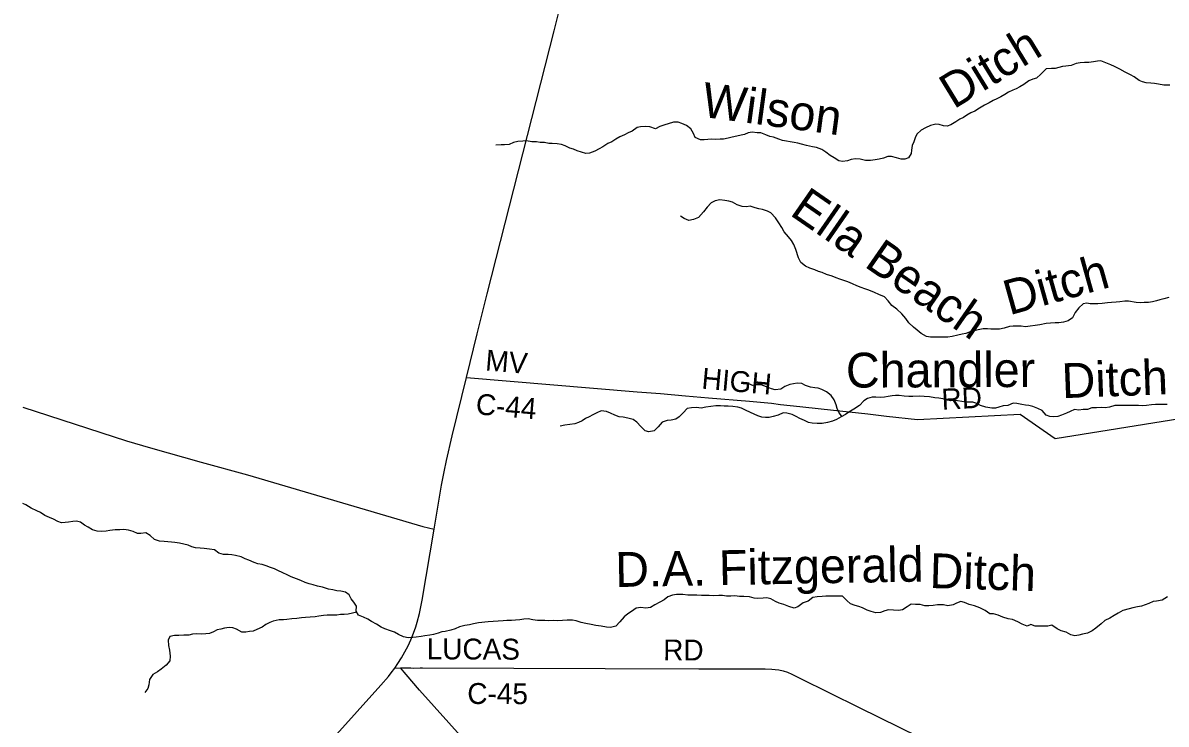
# Model space of a CAD drawing. Extents: x 114604 to 551442, y 316898 to 567001.
# Drawn here: x 114843 to 131240, y 405241 to 415305 of the extents above; entities that cross this region are included whole.
import ezdxf

# ---------------------------------------------------------------- set-up
doc = ezdxf.new("R2010")
doc.units = 0
for name, color, linetype in [('GE_P_Alignment_1000_Stations', 7, 'Continuous'), ('GE_P_Alignment_500_Bearings', 7, 'Continuous'), ('PM_P_Cells', 7, 'Continuous'), ('PM_P_CL_Double_Solid', 7, 'Continuous'), ('PM_P_Stop_Line', 7, 'Continuous')]:
    doc.layers.add(name, color=color, linetype=linetype)

msp = doc.modelspace()

# ---------------------------------------------------------------- linework, layer by layer
at = {"layer": 'GE_P_Alignment_1000_Stations'}
msp.add_lwpolyline([(118576, 404240), (119979, 405801), (120086, 405925), (120127, 405976), (120180, 406046), (120223, 406109), (120275, 406193), (120322, 406279), (120367, 406367), (120406, 406450), (120446, 406547), (120479, 406639), (120499, 406702), (120532, 406829), (120552, 406925), (120570, 407022), (120741, 408038), (120803, 408413), (120848, 408671), (120885, 408864), (120919, 409025), (120999, 409376), (121204, 410215), (121358, 410842), (121502, 411414), (122462, 415193), (122571, 415632)], dxfattribs=at)
at = {"layer": 'GE_P_Alignment_500_Bearings'}
msp.add_line((120180, 406046), (120260, 406047), dxfattribs=at)
for points in [[(121204, 410215), (123655, 410009), (123987, 409984), (124348, 409951), (124675, 409926), (125265, 409876), (125581, 409845), (125707, 409829), (125985, 409800), (126293, 409765), (126962, 409695), (127230, 409662), (127674, 409615), (129147, 409691), (129647, 409342), (132718, 409834)], [(114843, 409791), (116329, 409309), (116674, 409204), (117400, 409000), (118064, 408821), (120579, 408077), (120741, 408038)], [(120260, 406047), (120338, 406047), (120377, 406049), (120409, 406047), (120442, 406046), (120540, 406051), (120573, 406049), (123195, 406039), (124539, 406034), (125424, 406033), (125489, 406034), (125587, 406031), (125634, 406027), (125685, 406021), (125749, 406006), (125810, 405985), (125871, 405959), (125989, 405903), (126839, 405479), (129131, 404352)], [(122792, 403206), (122590, 403434), (120534, 405730), (120339, 405951), (120260, 406047)]]:
    msp.add_lwpolyline(points, dxfattribs=at)
at = {"layer": 'PM_P_Cells'}
for points in [[(131291, 414411), (131205, 414413), (131131, 414426), (131075, 414436), (131021, 414438), (130955, 414446), (130903, 414457), (130851, 414479), (130783, 414529), (130731, 414558), (130651, 414598), (130575, 414640), (130501, 414681), (130449, 414703), (130377, 414733), (130305, 414758), (130255, 414756), (130199, 414744), (130131, 414734), (130069, 414734), (130007, 414731), (129951, 414723), (129876, 414693), (129804, 414685), (129752, 414681), (129700, 414663), (129648, 414652), (129596, 414648), (129520, 414646), (129445, 414570), (129383, 414512), (129329, 414496), (129273, 414473), (129200, 414421), (129142, 414389), (129090, 414357), (129040, 414339), (128981, 414309), (128927, 414277)], [(128927, 414277), (128867, 414243), (128811, 414214), (128761, 414190), (128700, 414156), (128636, 414122), (128564, 414080), (128497, 414040), (128441, 414014), (128383, 413978), (128333, 413949), (128279, 413921), (128224, 413885), (128154, 413841), (128100, 413823), (128048, 413829), (127986, 413846), (127936, 413852), (127862, 413834), (127791, 413798), (127725, 413766), (127665, 413706), (127639, 413654), (127620, 413598), (127598, 413544), (127586, 413478), (127583, 413428), (127543, 413366), (127493, 413350), (127441, 413348), (127373, 413369), (127299, 413385), (127249, 413385), (127185, 413365), (127124, 413349), (127068, 413340), (126998, 413332), (126928, 413330), (126852, 413348), (126784, 413355), (126722, 413343), (126672, 413325), (126599, 413317), (126547, 413327), (126479, 413366), (126422, 413402), (126358, 413448), (126304, 413487), (126228, 413517), (126170, 413527), (126082, 413546), (126012, 413566), (125958, 413580), (125904, 413590), (125847, 413599), (125793, 413605), (125737, 413619), (125685, 413637), (125611, 413664), (125557, 413672), (125501, 413698), (125427, 413727), (125377, 413727), (125303, 413737), (125245, 413725), (125195, 413703), (125145, 413692), (125081, 413680), (125014, 413666), (124958, 413652), (124894, 413638), (124844, 413634), (124780, 413633), (124724, 413635), (124666, 413629), (124614, 413627), (124560, 413628), (124486, 413662), (124460, 413718), (124424, 413784), (124362, 413831), (124294, 413861), (124242, 413881), (124174, 413878), (124100, 413854), (124050, 413840), (123981, 413818), (123917, 413786), (123833, 413815), (123767, 413819), (123703, 413815), (123653, 413805), (123583, 413751), (123524, 413726), (123474, 413700), (123406, 413670), (123346, 413634), (123289, 413600), (123233, 413576), (123161, 413528), (123109, 413497)], [(123109, 413497), (123046, 413465), (122972, 413435), (122918, 413429), (122856, 413451), (122794, 413470), (122742, 413492), (122688, 413506), (122622, 413541), (122570, 413561), (122506, 413569), (122436, 413575), (122386, 413575), (122326, 413586), (122262, 413588), (122208, 413596), (122142, 413600), (122066, 413613), (122013, 413609), (121941, 413601), (121879, 413589), (121817, 413558), (121751, 413554), (121701, 413554), (121627, 413552)], [(129833, 411030), (129769, 411010), (129701, 411002), (129649, 411001), (129581, 410995), (129520, 410989), (129430, 410971), (129360, 410960), (129290, 410952), (129224, 410944), (129162, 410950), (129096, 410952), (129046, 410951), (128993, 410949), (128915, 410923), (128849, 410907), (128793, 410911), (128727, 410910), (128677, 410912), (128617, 410912), (128543, 410898), (128488, 410884), (128430, 410869), (128368, 410847), (128314, 410837), (128254, 410821), (128170, 410805), (128111, 410794), (128053, 410792), (128003, 410794), (127861, 410795), (127801, 410803), (127725, 410845), (127671, 410893), (127615, 410938), (127551, 411000), (127506, 411064), (127448, 411131), (127380, 411197), (127306, 411250), (127254, 411318), (127202, 411372), (127122, 411407), (127056, 411435), (126978, 411471), (126920, 411490), (126866, 411506), (126804, 411532), (126742, 411560), (126674, 411587), (126618, 411607), (126560, 411629), (126506, 411647), (126452, 411672), (126368, 411696), (126308, 411724), (126256, 411735), (126204, 411759), (126132, 411783), (126066, 411813), (126000, 411868), (125969, 411934), (125929, 412051), (125899, 412125), (125868, 412183), (125824, 412233), (125760, 412304), (125730, 412366), (125684, 412434), (125637, 412507), (125573, 412577), (125521, 412605), (125453, 412628), (125397, 412636), (125345, 412652), (125273, 412672), (125223, 412665), (125158, 412669), (125090, 412693), (125019, 412732), (124967, 412748), (124912, 412758), (124840, 412766), (124774, 412753), (124714, 412723), (124656, 412659), (124603, 412591), (124533, 412513), (124463, 412481), (124396, 412471), (124330, 412496), (124277, 412530)], [(131277, 411366), (131205, 411346), (131152, 411328), (131102, 411316), (131046, 411302), (130988, 411293), (130926, 411291), (130874, 411289), (130808, 411291), (130700, 411310), (130648, 411310), (130577, 411300), (130525, 411298), (130457, 411294), (130397, 411287), (130325, 411277), (130259, 411271), (130209, 411275), (130151, 411274), (130101, 411280), (130050, 411272), (129986, 411216), (129934, 411148), (129897, 411074), (129833, 411030)], [(126588, 409656), (126546, 409719), (126523, 409769), (126507, 409823), (126479, 409893), (126437, 409958), (126371, 410012), (126303, 410044), (126251, 410064), (126201, 410069), (126141, 410075), (126067, 410099), (126015, 410128), (125949, 410136), (125895, 410126), (125843, 410114), (125773, 410086), (125712, 410046), (125634, 410037), (125580, 410053), (125508, 410083), (125432, 410108), (125364, 410110), (125308, 410100), (125238, 410132)], [(127980, 409918), (127923, 409926), (127845, 409938), (127769, 409943), (127701, 409949), (127607, 409945), (127551, 409944), (127483, 409946), (127409, 409956), (127359, 409956), (127309, 409952), (127253, 409945), (127202, 409935), (127142, 409929), (127078, 409933), (127026, 409935), (126956, 409916), (126904, 409880), (126841, 409816), (126763, 409762), (126691, 409720), (126640, 409684), (126580, 409652), (126512, 409614), (126456, 409589), (126382, 409569), (126305, 409553), (126233, 409555), (126165, 409560), (126109, 409572), (126053, 409600), (125985, 409626), (125933, 409655), (125877, 409685), (125801, 409705), (125749, 409707), (125675, 409676), (125603, 409656), (125545, 409642), (125494, 409640), (125440, 409648), (125384, 409667), (125332, 409691), (125280, 409713), (125208, 409745), (125150, 409774), (125096, 409792), (125026, 409800), (124960, 409803), (124900, 409805), (124850, 409811), (124782, 409809), (124710, 409799), (124640, 409792), (124572, 409776), (124505, 409784), (124433, 409780), (124373, 409773), (124313, 409707), (124257, 409649), (124206, 409617), (124142, 409601), (124086, 409599), (124014, 409573), (123953, 409509), (123899, 409450), (123821, 409436), (123769, 409448), (123705, 409514), (123649, 409575), (123595, 409611), (123521, 409631), (123455, 409644), (123395, 409652), (123335, 409676), (123271, 409706), (123215, 409727), (123139, 409735), (123073, 409709), (123017, 409681), (122964, 409653), (122914, 409626), (122864, 409596), (122814, 409570), (122758, 409552), (122686, 409542), (122615, 409533), (122549, 409519)], [(131254, 409830), (131140, 409830), (131088, 409829), (131028, 409823), (130958, 409813), (130906, 409811), (130846, 409814), (130788, 409812), (130734, 409814), (130663, 409814), (130613, 409812), (130557, 409815), (130503, 409813), (130427, 409789), (130367, 409781), (130313, 409785), (130241, 409782), (130176, 409778), (130110, 409758), (130052, 409754), (129990, 409748), (129924, 409755), (129864, 409727), (129812, 409705), (129739, 409675), (129685, 409657), (129621, 409651), (129571, 409654), (129519, 409674), (129461, 409740), (129399, 409771), (129329, 409801), (129273, 409815), (129223, 409817), (129171, 409829), (129101, 409844), (129047, 409848), (128971, 409812), (128905, 409810), (128842, 409791), (128792, 409775), (128742, 409777), (128656, 409789), (128580, 409816), (128524, 409842), (128470, 409860), (128420, 409860), (128364, 409862), (128308, 409871), (128250, 409883), (128200, 409885), (128148, 409879), (128068, 409906), (127980, 409918)], [(116165, 408030), (116092, 408018), (116040, 408010), (115972, 408007), (115908, 408009), (115840, 408029), (115778, 408070), (115726, 408096), (115672, 408140), (115614, 408156), (115560, 408151), (115498, 408141), (115448, 408133), (115396, 408129), (115344, 408149), (115282, 408182), (115226, 408204), (115160, 408236), (115094, 408277), (115042, 408303), (114964, 408341), (114888, 408390), (114843, 408408)], [(122331, 406729), (122277, 406729), (122225, 406727), (122157, 406737), (122089, 406754), (122027, 406746), (121969, 406740), (121909, 406732), (121853, 406730), (121786, 406729), (121734, 406723), (121660, 406717), (121590, 406715), (121516, 406708), (121376, 406694), (121305, 406680), (121249, 406665), (121181, 406655), (121105, 406635), (121041, 406607), (120981, 406591), (120902, 406572), (120852, 406566), (120800, 406548), (120732, 406526), (120680, 406516), (120608, 406509), (120554, 406499), (120485, 406487), (120435, 406485), (120371, 406478), (120301, 406494), (120231, 406528), (120175, 406559), (120115, 406579), (120035, 406609), (119981, 406631), (119915, 406674), (119845, 406716), (119789, 406745), (119727, 406775), (119655, 406803), (119623, 406863), (119628, 406934), (119588, 406990), (119554, 407040), (119524, 407098), (119472, 407135), (119404, 407149), (119346, 407155), (119290, 407170), (119228, 407180), (119140, 407206), (119068, 407221), (119006, 407241), (118948, 407253), (118892, 407275), (118832, 407300), (118766, 407326), (118690, 407356), (118634, 407383), (118572, 407411), (118502, 407445), (118450, 407470), (118396, 407490), (118332, 407512), (118274, 407530), (118214, 407541), (118160, 407561), (118084, 407593), (118032, 407614), (117972, 407642), (117894, 407660), (117842, 407669), (117786, 407673), (117720, 407677), (117652, 407693), (117592, 407744), (117518, 407754), (117442, 407760), (117386, 407767), (117321, 407771), (117267, 407787), (117213, 407811), (117153, 407826), (117089, 407840), (117025, 407848), (116973, 407850), (116923, 407857), (116871, 407861), (116803, 407865), (116733, 407891), (116671, 407946), (116605, 407986), (116535, 407976), (116485, 407975), (116423, 408005), (116357, 408025), (116289, 408034), (116233, 408030), (116165, 408030)], [(128900, 406775), (128830, 406805), (128764, 406822), (128714, 406826), (128644, 406870), (128570, 406911), (128492, 406939), (128416, 406959), (128348, 406986), (128294, 407000), (128234, 406978), (128184, 406954), (128111, 406938), (128045, 406955), (127963, 406953), (127901, 406945), (127839, 406939), (127777, 406941), (127711, 406956), (127645, 406958), (127585, 406962), (127528, 406924), (127460, 406880), (127400, 406871), (127328, 406875), (127260, 406883), (127206, 406865), (127145, 406843), (127077, 406838), (127009, 406856), (126953, 406876), (126885, 406909), (126831, 406931), (126779, 406943), (126715, 406965), (126663, 407016), (126600, 407076), (126548, 407078), (126415, 407079), (126361, 407077), (126309, 407075), (126237, 407067), (126175, 407059), (126107, 407008), (126034, 406982), (125958, 406922), (125906, 406906), (125830, 406928), (125756, 406957), (125692, 406977), (125640, 407003), (125570, 407040), (125512, 407054), (125462, 407050), (125384, 407042), (125331, 407048), (125265, 407067), (125185, 407071), (125119, 407073), (125053, 407080), (124999, 407078), (124937, 407078), (124877, 407086), (124823, 407088), (124755, 407083), (124685, 407085), (124578, 407085), (124510, 407090), (124454, 407090), (124378, 407092), (124308, 407100), (124220, 407103), (124162, 407093), (124094, 407067), (124043, 407025), (123979, 406993), (123905, 406953), (123847, 406916), (123776, 406904), (123708, 406914), (123640, 406904), (123572, 406858), (123522, 406822), (123465, 406781), (123405, 406711), (123349, 406649), (123270, 406629), (123212, 406631), (123136, 406645), (123060, 406656), (122992, 406670), (122918, 406686), (122852, 406701), (122778, 406725), (122726, 406733), (122652, 406735), (122582, 406728), (122514, 406724), (122448, 406726), (122389, 406724), (122331, 406729)], [(131259, 407067), (131183, 407020), (131104, 407004), (131052, 407000), (130992, 406974), (130940, 406952), (130888, 406936), (130830, 406925), (130762, 406911), (130709, 406895), (130619, 406873), (130551, 406835), (130495, 406799), (130432, 406762), (130360, 406726), (130310, 406680), (130231, 406620), (130177, 406580), (130111, 406546), (130043, 406534), (129989, 406519), (129929, 406509), (129875, 406523), (129805, 406559), (129737, 406580), (129679, 406610), (129603, 406660), (129543, 406648), (129490, 406649), (129432, 406645), (129364, 406649), (129302, 406669), (129246, 406648), (129174, 406676), (129112, 406710), (129036, 406741), (128974, 406751), (128900, 406775)], [(119632, 406848), (119507, 406820), (119451, 406814), (119401, 406812), (119347, 406804), (119277, 406803), (119209, 406805), (119154, 406801), (119090, 406791), (119036, 406780), (118966, 406776), (118898, 406770), (118840, 406766), (118772, 406759), (118702, 406751), (118629, 406741), (118579, 406739), (118521, 406740), (118435, 406720), (118383, 406698), (118329, 406672), (118274, 406634), (118200, 406597), (118148, 406575), (118094, 406569), (118042, 406563), (117986, 406561), (117906, 406602), (117854, 406622), (117804, 406628), (117735, 406616), (117681, 406605), (117629, 406595), (117575, 406567), (117519, 406541), (117467, 406535), (117402, 406532), (117328, 406536), (117278, 406534), (117222, 406518), (117154, 406519), (117082, 406515), (117016, 406515), (116950, 406499), (116925, 406447), (116933, 406369), (116947, 406301), (116954, 406215), (116950, 406150), (116900, 406088), (116825, 406029), (116775, 405991), (116709, 405953), (116661, 405883), (116652, 405805), (116636, 405751), (116592, 405697)]]:
    msp.add_lwpolyline(points, dxfattribs=at)

# ---------------------------------------------------------------- texts
at = {"layer": 'PM_P_CL_Double_Solid'}
for s, rotation, p in [('MV', 355.2569, (121468, 410317)), ('HIGH', 354.9079, (124569, 410057)), ('C-44', 355.248, (121331, 409688)), ('RD', 2.88, (128026, 409753)), ('LUCAS', 359.7819, (120635, 406171)), ('RD', 359.9176, (124027, 406155)), ('C-45', 359.7254, (121217, 405531))]:
    msp.add_text(s, height=300, rotation=rotation, dxfattribs=at).set_placement(p)
at = {"layer": 'PM_P_Stop_Line'}
for s, height, rotation, p in [('Ditch', 500, 31.4252, (128194, 414060)), ('Wilson', 500, 352.2949, (124562, 413960)), ('Ella Beach', 500, 325.298, (125826, 412558)), ('Ditch', 500, 15.6487, (128991, 411106)), ('Chandler', 500, 0.2068, (126649, 410070)), ('Ditch', 500, 2.1794, (129751, 409918)), ('D.A. Fitzgerald', 500.02, 1.0444, (123344, 407208)), ('Ditch', 500, 358.3187, (127843, 407195))]:
    msp.add_text(s, height=height, rotation=rotation, dxfattribs=at).set_placement(p)

doc.saveas('drawing.dxf')
